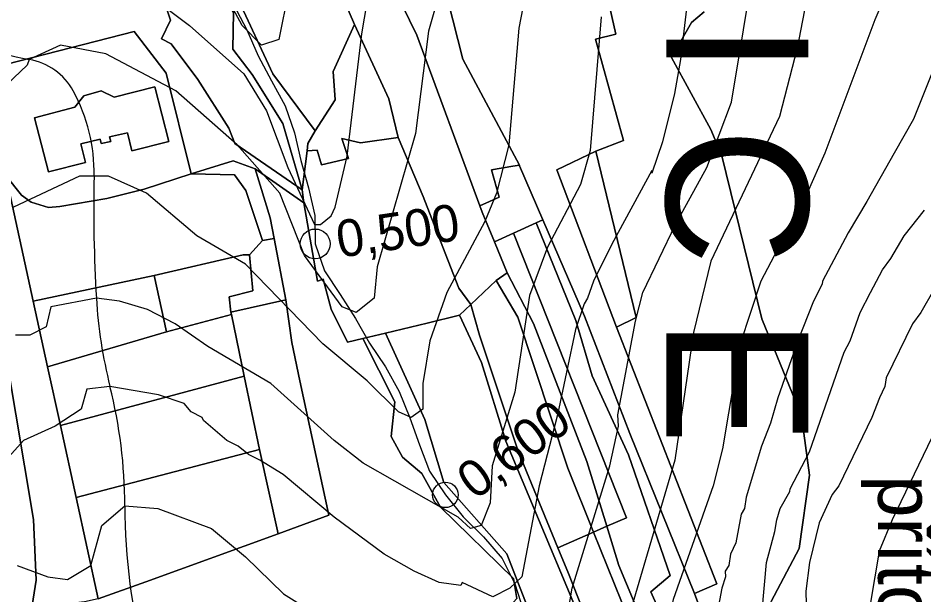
# Model space of a CAD drawing. Extents: x -510989 to -501240, y -1184665 to -1176098.
# Drawn here: x -504613.7 to -504294.9, y -1182645.4 to -1182442.4 of the extents above; entities that cross this region are included whole.
import ezdxf

# ---------------------------------------------------------------- set-up
doc = ezdxf.new("R2010")
doc.units = 0
for name, color, linetype in [('lesni_pozemek', 7, 'Continuous'), ('NAVRH_rozvodnice', 7, 'Continuous'), ('orna_puda', 7, 'Continuous'), ('ostatni_plocha_x_neplodna_puda', 7, 'Continuous'), ('ostatni_plocha_x_ostatni_komunikace', 7, 'Continuous'), ('ostatni_plocha_x_zelen', 7, 'Continuous'), ('ovocny_sad', 7, 'Continuous'), ('popis', 7, 'Continuous'), ('STAV_zaplavove_uzemi', 7, 'Continuous'), ('trasovani_toku', 7, 'Continuous'), ('trvaly_travni_porost', 7, 'Continuous'), ('vrstevnice_01', 7, 'Continuous'), ('vrstevnice_02', 7, 'Continuous'), ('zastavena_plocha_a_nadvori', 7, 'Continuous'), ('zastavena_plocha_a_nadvori_x_zboreniste', 7, 'Continuous')]:
    doc.layers.add(name, color=color, linetype=linetype)

msp = doc.modelspace()

# ---------------------------------------------------------------- linework, layer by layer
at = {"layer": 'lesni_pozemek'}
for points in [[(-504573.32, -1182382.22), (-504558.1, -1182379.69), (-504553.45, -1182392.38), (-504552.55, -1182416.88), (-504537.89, -1182440.46), (-504538.14, -1182453.37), (-504531.29, -1182462.26), (-504520.59, -1182479.51), (-504513.75, -1182502.9), (-504537.39, -1182486.53), (-504539.6, -1182481.14), (-504550.43, -1182464.05), (-504559.82, -1182451.48), (-504563.3, -1182449.67), (-504560.11, -1182443.21), (-504566.52, -1182423.89)], [(-504538.83, -1182545.87), (-504519.54, -1182541.5), (-504517.37, -1182556.52), (-504514.54, -1182570.03), (-504504.36, -1182617.36), (-504522.2, -1182623.85), (-504528.72, -1182594.2), (-504534.11, -1182568.42), (-504538.65, -1182546.72)], [(-504484.36, -1182553.26), (-504470.6, -1182583.61), (-504463.9, -1182605.8), (-504441.71, -1182630.91), (-504429.65, -1182661.94), (-504413.93, -1182685.1), (-504407.11, -1182696.55), (-504400.77, -1182701.43), (-504400.5, -1182702.56), (-504394.66, -1182707), (-504393.85, -1182708.89), (-504400.74, -1182709.57), (-504411.67, -1182710.63), (-504430.76, -1182693.84), (-504439.24, -1182680.04), (-504442.8, -1182651.66), (-504438.17, -1182646.67), (-504439.39, -1182639.55), (-504465.08, -1182614.54), (-504471.59, -1182602.62), (-504478.43, -1182596.87), (-504482.37, -1182589.69), (-504481.12, -1182577.4), (-504492.36, -1182555.2)]]:
    msp.add_lwpolyline(points, close=True, dxfattribs=at)
for points in [[(-504359.86, -1182686.91), (-504375.6, -1182644.92), (-504367.8, -1182641.43), (-504403.05, -1182551.15), (-504396.12, -1182547.79), (-504410.37, -1182489.19), (-504400.59, -1182485.45), (-504410.51, -1182449.89), (-504403.28, -1182448.04), (-504413.7, -1182402.29)], [(-504108.08, -1182644.43), (-504125.54, -1182629.68), (-504155.94, -1182673.32), (-504174.32, -1182695.83), (-504210.52, -1182722.69), (-504235.93, -1182738.25), (-504264.25, -1182747.48), (-504293.81, -1182752.72), (-504295.93, -1182748.47), (-504310.85, -1182719.26), (-504318.59, -1182708.58), (-504328.95, -1182695.62), (-504341.55, -1182683.01), (-504348.64, -1182647.73), (-504338.72, -1182629.02), (-504335.18, -1182603.23), (-504338, -1182582.37), (-504351.89, -1182548.22), (-504366.04, -1182490.92), (-504369.86, -1182481.57), (-504383.74, -1182456.35), (-504376.66, -1182443.95), (-504372.24, -1182440.22)], [(-504372.24, -1182440.22), (-504376.66, -1182443.95), (-504383.74, -1182456.35), (-504369.86, -1182481.57), (-504366.04, -1182490.92), (-504351.89, -1182548.22), (-504338, -1182582.37), (-504335.18, -1182603.23), (-504338.72, -1182629.02), (-504348.64, -1182647.73)], [(-504585.52, -1182646.79), (-504568.82, -1182640.74), (-504522.2, -1182623.85), (-504504.36, -1182617.36), (-504514.54, -1182570.03), (-504517.37, -1182556.52), (-504519.54, -1182541.5), (-504523.64, -1182519.97), (-504525.02, -1182512.73), (-504530.31, -1182495.45), (-504513.11, -1182507.41), (-504508.4, -1182534.97), (-504506.29, -1182534.26), (-504503.53, -1182544.89), (-504497.76, -1182556.43), (-504492.36, -1182555.2), (-504481.12, -1182577.4), (-504482.37, -1182589.69), (-504478.43, -1182596.87), (-504471.59, -1182602.62), (-504465.08, -1182614.54), (-504439.39, -1182639.55), (-504438.17, -1182646.67)]]:
    msp.add_lwpolyline(points, dxfattribs=at)
at = {"layer": 'NAVRH_rozvodnice'}
for centre, radius, start, end in [((-504594.88, -1182370.98), 87.31, 211.0417, 260.1547), ((-504613.56, -1182478.6), 21.92, 28.7793, 80.1547), ((-504646.57, -1182496.73), 59.58, 358.7802, 28.7793), ((-504051.83, -1182509.4), 535.29, 178.7802, 183.3848), ((-504419.29, -1182531.13), 167.19, 183.3848, 194.15), ((-504748.2, -1182614.05), 172.01, 0.0167, 14.15), ((-504365.5, -1182613.94), 210.69, 180.0167, 195.009)]:
    msp.add_arc(centre, radius, start, end, dxfattribs=at)
at = {"layer": 'orna_puda'}
for points in [[(-504483.5, -1182390.37), (-504480.27, -1182396.41), (-504466.11, -1182421.72), (-504457.14, -1182456.86), (-504437.28, -1182494.12), (-504439.58, -1182494.52), (-504447.11, -1182495.85), (-504444.41, -1182505.45), (-504451.18, -1182508.46), (-504473.39, -1182448.47), (-504499.12, -1182395.82)], [(-504499.12, -1182395.82), (-504473.39, -1182448.47), (-504451.18, -1182508.46), (-504450.34, -1182510.72), (-504446.06, -1182521.14), (-504441.56, -1182532.11), (-504445.47, -1182534.75), (-504454.38, -1182543.14), (-504458.53, -1182537.45), (-504464.19, -1182523.03), (-504471.2, -1182505.18), (-504479.91, -1182484.47), (-504483.21, -1182470.86), (-504495.28, -1182444.66), (-504504.85, -1182422.65), (-504513.49, -1182405.93), (-504515.06, -1182401.38)], [(-504437.28, -1182494.12), (-504437.22, -1182494.46), (-504429.03, -1182513.42), (-504431.39, -1182514.49), (-504439.4, -1182518.12), (-504446.06, -1182521.14), (-504450.34, -1182510.72), (-504451.18, -1182508.46), (-504444.41, -1182505.45), (-504447.11, -1182495.85), (-504439.58, -1182494.52)], [(-504439.4, -1182518.12), (-504399.61, -1182618.2), (-504406.52, -1182621.24), (-504413.56, -1182598.47), (-504432.25, -1182549.88), (-504441.56, -1182532.11), (-504446.06, -1182521.14)], [(-504608.41, -1182541.97), (-504565.86, -1182532.94), (-504561.51, -1182552.86), (-504603.34, -1182565.18)], [(-504454.38, -1182543.14), (-504445.47, -1182534.75), (-504437.84, -1182547.66), (-504420.18, -1182600.78), (-504411.14, -1182623.27), (-504423.71, -1182628.8), (-504437.74, -1182594.84), (-504451.31, -1182553.99)]]:
    msp.add_lwpolyline(points, close=True, dxfattribs=at)
at = {"layer": 'ostatni_plocha_x_neplodna_puda'}
for points in [[(-504553.45, -1182392.38), (-504542.28, -1182422.83), (-504524.05, -1182462.01), (-504509.12, -1182482.06), (-504511.71, -1182486.59), (-504512.02, -1182489.16), (-504513.75, -1182502.9), (-504520.59, -1182479.51), (-504531.29, -1182462.26), (-504538.14, -1182453.37), (-504537.89, -1182440.46), (-504552.55, -1182416.88)], [(-504410.37, -1182489.19), (-504396.12, -1182547.79), (-504403.05, -1182551.15), (-504424.1, -1182495.87)], [(-504530.31, -1182495.45), (-504525.02, -1182512.73), (-504523.64, -1182519.97), (-504527.67, -1182520.7), (-504533.54, -1182503.1), (-504537.52, -1182497.62), (-504552.76, -1182497.25), (-504538.05, -1182492.62)], [(-504527.67, -1182520.7), (-504523.64, -1182519.97), (-504519.54, -1182541.5), (-504538.83, -1182545.87), (-504539.45, -1182540.47), (-504531.16, -1182538.38), (-504532.25, -1182525.75)], [(-504458.37, -1182546.96), (-504454.38, -1182543.14), (-504451.31, -1182553.99), (-504437.74, -1182594.84), (-504423.71, -1182628.8), (-504419.99, -1182637.8), (-504405.05, -1182675.65), (-504389.13, -1182703.75), (-504394.66, -1182707), (-504400.5, -1182702.56), (-504400.77, -1182701.43), (-504407, -1182675), (-504442.08, -1182591.33), (-504450.57, -1182563.65)]]:
    msp.add_lwpolyline(points, close=True, dxfattribs=at)
msp.add_lwpolyline([(-504630.43, -1182488.04), (-504608.32, -1182618.85), (-504607.36, -1182640.23), (-504611.77, -1182667.61), (-504623.06, -1182646.35)], dxfattribs=at)
at = {"layer": 'ostatni_plocha_x_ostatni_komunikace'}
msp.add_lwpolyline([(-504618.04, -1182497.86), (-504608.41, -1182541.97), (-504603.34, -1182565.18), (-504598.85, -1182585.72), (-504593.32, -1182611.07), (-504585.52, -1182646.79), (-504590.37, -1182647.84), (-504593.41, -1182648.12), (-504597.52, -1182651.15), (-504599.57, -1182657.86), (-504609.45, -1182700.52), (-504608.44, -1182684.21), (-504609.38, -1182684.36), (-504611.77, -1182667.61), (-504607.36, -1182640.23), (-504608.32, -1182618.85), (-504630.43, -1182488.04)], dxfattribs=at)
at = {"layer": 'ostatni_plocha_x_zelen'}
msp.add_lwpolyline([(-504641.21, -1182396.51), (-504609.62, -1182388.24), (-504601.44, -1182386.88), (-504573.32, -1182382.22), (-504566.52, -1182423.89), (-504560.11, -1182443.21), (-504563.3, -1182449.67), (-504559.82, -1182451.48), (-504550.43, -1182464.05), (-504539.6, -1182481.14), (-504537.39, -1182486.53), (-504513.75, -1182502.9), (-504513.11, -1182507.41), (-504530.31, -1182495.45), (-504538.05, -1182492.62), (-504552.76, -1182497.25), (-504561.65, -1182461.8), (-504572.85, -1182447.14), (-504617.69, -1182458.63)], dxfattribs=at)
for points in [[(-504617.69, -1182458.63), (-504572.85, -1182447.14), (-504561.65, -1182461.8), (-504552.76, -1182497.25), (-504569.38, -1182502.62), (-504582.47, -1182505.92), (-504599.08, -1182508.75), (-504603.05, -1182509.04), (-504609.09, -1182507.24), (-504612.59, -1182504.69), (-504618.04, -1182497.86), (-504617.97, -1182490.12)], [(-504590.57, -1182469.73), (-504593.81, -1182473.82), (-504608.01, -1182477.47), (-504603.1, -1182496.55), (-504589.99, -1182493.23), (-504591.69, -1182486.63), (-504584.91, -1182485.05), (-504584.52, -1182486.59), (-504581.13, -1182485.8), (-504581.52, -1182484.26), (-504575.28, -1182482.81), (-504573.66, -1182489.09), (-504560.67, -1182485.81), (-504565.61, -1182466.57), (-504579.89, -1182470.24), (-504584.47, -1182468.06)]]:
    msp.add_lwpolyline(points, close=True, dxfattribs=at)
at = {"layer": 'ovocny_sad'}
msp.add_lwpolyline([(-504479.91, -1182484.47), (-504471.2, -1182505.18), (-504464.19, -1182523.03), (-504458.53, -1182537.45), (-504454.38, -1182543.14), (-504458.37, -1182546.96), (-504469.74, -1182549.81), (-504484.36, -1182553.26), (-504492.36, -1182555.2), (-504497.76, -1182556.43), (-504503.53, -1182544.89), (-504506.29, -1182534.26), (-504508.4, -1182534.97), (-504513.11, -1182507.41), (-504513.75, -1182502.9), (-504512.02, -1182489.16), (-504508.41, -1182488.9), (-504506.91, -1182494.1), (-504497.46, -1182491.83), (-504499.82, -1182484.84), (-504493.21, -1182486.26)], close=True, dxfattribs=at)
at = {"layer": 'STAV_zaplavove_uzemi'}
msp.add_spline([(-502250.32, -1184002.61), (-502355.07, -1183875.41), (-502442.37, -1183790.61), (-502477.29, -1183700.82), (-502532.16, -1183578.61), (-502567.08, -1183448.91), (-502626.05, -1183402.34), (-502705.41, -1183380.59), (-502814.2, -1183349.87), (-502882.03, -1183297.39), (-502931.95, -1183237.24), (-503042.02, -1183107.97), (-503139.64, -1183018.94), (-503222.14, -1182957.59), (-503308.56, -1182839.96), (-503316.24, -1182784.92), (-503330.32, -1182756.77), (-503348.24, -1182719.65), (-503334.16, -1182651.82), (-503323.92, -1182595.5), (-503313.68, -1182526.39), (-503294.1, -1182480.5), (-503251.86, -1182396.03), (-503229.34, -1182314.37), (-503216.1, -1182227.15), (-503242.43, -1182174.5), (-503271.86, -1182129.59), (-503287.34, -1182081.58), (-503343.88, -1182028.1), (-503361.79, -1182008.91), (-503396.35, -1181952.59), (-503442.43, -1181933.39), (-503497.46, -1181888.6), (-503525.62, -1181860.44), (-503528.18, -1181837.4), (-503548.66, -1181767.01), (-503558.9, -1181729.89), (-503576.82, -1181682.53), (-503578.1, -1181621.1), (-503567.86, -1181572.46), (-503552.5, -1181536.63), (-503538.04, -1181458.36), (-503518.33, -1181411.9), (-503509.88, -1181341.51), (-503497.21, -1181207.63), (-503499.77, -1181097.56), (-503498.02, -1181031.35), (-503510.82, -1180970.85), (-503549.22, -1180952.23), (-503571.32, -1180940.6), (-503605.07, -1180937.11), (-503651.61, -1180939.44), (-503671.39, -1180917.33), (-503679.53, -1180892.89), (-503713.27, -1180871.95), (-503727.24, -1180859.15), (-503734.22, -1180833.55), (-503728.4, -1180799.81), (-503741.2, -1180770.72), (-503722.82, -1180725.17), (-503721.54, -1180703.41), (-503731.78, -1180697.01), (-503767.61, -1180699.57), (-503790.65, -1180697.01), (-503817.53, -1180697.01), (-503861.04, -1180686.77), (-503889.2, -1180675.25), (-503900.72, -1180668.85), (-503953.2, -1180679.09), (-503997.99, -1180697.01), (-504063.27, -1180722.61), (-504109.34, -1180749.49), (-504142.62, -1180776.36), (-504177.18, -1180796.84), (-504211.73, -1180817.32), (-504414.98, -1180961.5), (-504472.7, -1180998.11), (-504544.51, -1181068.5), (-504600.82, -1181143.12), (-504621.94, -1181196.62), (-504641.65, -1181267.01), (-504660.25, -1181350.62), (-504634.7, -1181398.32), (-504617.66, -1181447.72), (-504600.62, -1181492.01), (-504587, -1181548.23), (-504592.11, -1181628.29), (-504569.96, -1181682.81), (-504568.26, -1181664.07), (-504554.63, -1181621.48), (-504547.82, -1181597.63)], degree=3, dxfattribs=at)
at = {"layer": 'trasovani_toku'}
for p, q in [((-504537.88, -1182437.7), (-504533.19, -1182446.53)), ((-504533.19, -1182446.53), (-504529.18, -1182455.69)), ((-504529.18, -1182455.69), (-504524.53, -1182464.55)), ((-504524.53, -1182464.55), (-504519.73, -1182473.32)), ((-504519.73, -1182473.32), (-504516.41, -1182482.75)), ((-504516.41, -1182482.75), (-504514.18, -1182492.5)), ((-504514.18, -1182492.5), (-504511.55, -1182502.15)), ((-504511.55, -1182502.15), (-504509.31, -1182511.89)), ((-504509.31, -1182511.89), (-504509.16, -1182521.89)), ((-504509.16, -1182521.89), (-504505.88, -1182531.34)), ((-504505.88, -1182531.34), (-504500.41, -1182539.71)), ((-504500.41, -1182539.71), (-504494.91, -1182548.07)), ((-504494.91, -1182548.07), (-504490.02, -1182556.79)), ((-504490.02, -1182556.79), (-504484.46, -1182565.1)), ((-504484.46, -1182565.1), (-504479.64, -1182573.86)), ((-504479.64, -1182573.86), (-504475.79, -1182583.09)), ((-504475.79, -1182583.09), (-504472.49, -1182592.53)), ((-504472.49, -1182592.53), (-504468.87, -1182601.85)), ((-504468.87, -1182601.85), (-504463.32, -1182610.17)), ((-504463.32, -1182610.17), (-504457.01, -1182617.93)), ((-504457.01, -1182617.93), (-504449.92, -1182624.98)), ((-504449.92, -1182624.98), (-504443.39, -1182632.55)), ((-504443.39, -1182632.55), (-504438.89, -1182641.48)), ((-504438.89, -1182641.48), (-504435.82, -1182651))]:
    msp.add_line(p, q, dxfattribs=at)
for centre, radius in [((-504509.16, -1182521.89), 5.25), ((-504463.32, -1182610.17), 4.5)]:
    msp.add_circle(centre, radius, dxfattribs=at)
at = {"layer": 'trvaly_travni_porost'}
for points in [[(-504558.49, -1182377.46), (-504525.84, -1182370.06), (-504522.29, -1182380.38), (-504538.72, -1182385.21), (-504537.23, -1182390.75), (-504520.42, -1182385.81), (-504515.06, -1182401.38), (-504513.49, -1182405.93), (-504504.85, -1182422.65), (-504495.28, -1182444.66), (-504502.78, -1182461.17), (-504502.08, -1182471.19), (-504509.12, -1182482.06), (-504524.05, -1182462.01), (-504542.28, -1182422.83), (-504553.45, -1182392.38), (-504558.1, -1182379.69)], [(-504466.11, -1182421.72), (-504413.7, -1182402.29), (-504403.28, -1182448.04), (-504410.51, -1182449.89), (-504400.59, -1182485.45), (-504410.37, -1182489.19), (-504424.1, -1182495.87), (-504403.05, -1182551.15), (-504367.8, -1182641.43), (-504375.6, -1182644.92), (-504398.36, -1182588.59), (-504414.39, -1182547.28), (-504429.03, -1182513.42), (-504437.22, -1182494.46), (-504437.28, -1182494.12), (-504457.14, -1182456.86)], [(-504537.52, -1182497.62), (-504533.54, -1182503.1), (-504527.67, -1182520.7), (-504532.25, -1182525.75), (-504534.46, -1182525.75), (-504565.86, -1182532.94), (-504608.41, -1182541.97), (-504618.04, -1182497.86), (-504612.59, -1182504.69), (-504609.09, -1182507.24), (-504603.05, -1182509.04), (-504599.08, -1182508.75), (-504582.47, -1182505.92), (-504569.38, -1182502.62), (-504552.76, -1182497.25)], [(-504431.39, -1182514.49), (-504417.38, -1182548.88), (-504411.65, -1182568.34), (-504398.82, -1182596.13), (-504384.22, -1182638.5), (-504390.96, -1182644.3), (-504382.71, -1182662.94), (-504389.35, -1182665.82), (-504402.24, -1182635.07), (-504406.52, -1182621.24), (-504399.61, -1182618.2), (-504439.4, -1182518.12)], [(-504429.03, -1182513.42), (-504414.39, -1182547.28), (-504398.36, -1182588.59), (-504375.6, -1182644.92), (-504359.86, -1182686.91), (-504355.71, -1182700.13), (-504353.45, -1182703.22), (-504351.37, -1182717.96), (-504358.45, -1182706.15), (-504359.99, -1182703.4), (-504382.71, -1182662.94), (-504390.96, -1182644.3), (-504384.22, -1182638.5), (-504398.82, -1182596.13), (-504411.65, -1182568.34), (-504417.38, -1182548.88), (-504431.39, -1182514.49)], [(-504534.46, -1182525.75), (-504532.25, -1182525.75), (-504531.16, -1182538.38), (-504539.45, -1182540.47), (-504538.83, -1182545.87), (-504538.65, -1182546.72), (-504561.51, -1182552.86), (-504565.86, -1182532.94)], [(-504445.47, -1182534.75), (-504441.56, -1182532.11), (-504432.25, -1182549.88), (-504413.56, -1182598.47), (-504406.52, -1182621.24), (-504411.14, -1182623.27), (-504420.18, -1182600.78), (-504437.84, -1182547.66)], [(-504561.51, -1182552.86), (-504538.65, -1182546.72), (-504534.11, -1182568.42), (-504598.85, -1182585.72), (-504603.34, -1182565.18)], [(-504469.74, -1182549.81), (-504458.37, -1182546.96), (-504450.57, -1182563.65), (-504442.08, -1182591.33), (-504407, -1182675), (-504400.77, -1182701.43), (-504407.11, -1182696.55), (-504413.93, -1182685.1), (-504429.65, -1182661.94), (-504441.71, -1182630.91), (-504463.9, -1182605.8), (-504470.6, -1182583.61), (-504484.36, -1182553.26)], [(-504598.85, -1182585.72), (-504534.11, -1182568.42), (-504528.72, -1182594.2), (-504593.32, -1182611.07)], [(-504593.32, -1182611.07), (-504528.72, -1182594.2), (-504522.2, -1182623.85), (-504568.82, -1182640.74), (-504585.52, -1182646.79)], [(-504411.14, -1182623.27), (-504398.86, -1182653.8), (-504387.81, -1182678.08), (-504372.88, -1182707.9), (-504379.11, -1182711.25), (-504389.13, -1182703.75), (-504405.05, -1182675.65), (-504419.99, -1182637.8), (-504423.71, -1182628.8)], [(-504406.52, -1182621.24), (-504402.24, -1182635.07), (-504389.35, -1182665.82), (-504381.13, -1182684.09), (-504368.55, -1182705.56), (-504372.88, -1182707.9), (-504387.81, -1182678.08), (-504398.86, -1182653.8), (-504411.14, -1182623.27)]]:
    msp.add_lwpolyline(points, close=True, dxfattribs=at)
at = {"layer": 'vrstevnice_01'}
for points in [[(-504096.41, -1182170), (-504105.69, -1182189), (-504111.59, -1182204), (-504123.81, -1182247), (-504144.09, -1182291), (-504168.41, -1182368), (-504175.09, -1182382), (-504182.91, -1182393), (-504203.41, -1182395), (-504209.31, -1182394), (-504226.41, -1182386), (-504243.41, -1182376), (-504260.81, -1182369), (-504283.19, -1182367), (-504300.31, -1182372), (-504310.59, -1182379), (-504317.81, -1182388), (-504325.5, -1182400), (-504332.5, -1182417), (-504339.5, -1182453), (-504345.69, -1182477)], [(-504579.91, -1182425), (-504553.41, -1182445), (-504534.31, -1182462), (-504526.31, -1182475), (-504518.81, -1182495), (-504509.41, -1182515), (-504507.31, -1182515), (-504503.5, -1182512), (-504502.09, -1182509), (-504497.91, -1182491), (-504492.69, -1182448), (-504490, -1182432)], [(-504377.5, -1182431), (-504380.59, -1182457), (-504382.69, -1182469), (-504386.91, -1182486), (-504390.69, -1182497), (-504390.59, -1182496), (-504404.69, -1182522), (-504411.19, -1182535), (-504413.31, -1182541), (-504414.41, -1182543), (-504417.5, -1182552), (-504423.81, -1182582), (-504430.31, -1182607), (-504436.41, -1182639), (-504440.69, -1182643), (-504446.59, -1182646), (-504457.41, -1182641), (-504457.91, -1182642), (-504465.5, -1182641), (-504474.31, -1182637), (-504484.91, -1182631), (-504502.5, -1182618), (-504520.41, -1182603), (-504528.69, -1182598), (-504532.59, -1182596), (-504536.31, -1182593), (-504540.31, -1182591), (-504548.5, -1182584), (-504549, -1182583), (-504552.81, -1182581), (-504555.31, -1182578), (-504564.31, -1182575), (-504581.41, -1182572)], [(-504435.31, -1182435), (-504437.5, -1182446), (-504441, -1182487), (-504445.31, -1182504), (-504449.41, -1182514), (-504462.81, -1182539), (-504468.81, -1182556), (-504471.31, -1182571), (-504471.31, -1182580), (-504475.41, -1182583), (-504479.81, -1182581), (-504490.91, -1182570), (-504506.41, -1182557), (-504533.69, -1182529), (-504550.81, -1182519), (-504568.5, -1182504), (-504581.91, -1182498), (-504592.09, -1182498), (-504615.31, -1182509)], [(-504291.69, -1182461), (-504298.5, -1182478), (-504305.31, -1182490), (-504315, -1182507), (-504321.5, -1182518), (-504330.59, -1182535), (-504330.69, -1182536), (-504333.69, -1182542), (-504339.19, -1182556), (-504346.31, -1182576), (-504348.91, -1182585), (-504352.09, -1182593), (-504357.41, -1182611), (-504358, -1182615), (-504359.19, -1182617), (-504361.09, -1182627), (-504363, -1182631), (-504363.59, -1182635), (-504364.81, -1182637), (-504364.69, -1182639), (-504366, -1182643), (-504367.91, -1182653)], [(-504345.69, -1182477), (-504369.91, -1182528), (-504376, -1182553), (-504382.5, -1182598), (-504400.5, -1182659), (-504405.19, -1182683), (-504405.59, -1182707), (-504410.41, -1182714), (-504414.19, -1182716), (-504423.69, -1182713), (-504437.09, -1182712), (-504466.59, -1182704), (-504534.31, -1182674), (-504547.41, -1182670), (-504560.81, -1182668), (-504577.19, -1182669), (-504590.09, -1182680), (-504599.5, -1182679), (-504610.59, -1182684), (-504631.09, -1182709)], [(-504291.31, -1182538), (-504296, -1182546), (-504298.91, -1182550), (-504308.09, -1182569), (-504308.59, -1182572), (-504310.5, -1182576), (-504313.19, -1182583), (-504324.81, -1182607), (-504327.19, -1182610), (-504331.69, -1182620), (-504335.09, -1182634), (-504336.41, -1182644), (-504335.5, -1182680)], [(-504581.41, -1182572), (-504589.59, -1182573), (-504591.59, -1182580), (-504600.69, -1182586), (-504611.81, -1182591), (-504618.09, -1182598)]]:
    msp.add_lwpolyline(points, dxfattribs=at)
at = {"layer": 'vrstevnice_02'}
for points in [[(-504297.59, -1182409), (-504312.19, -1182443), (-504329.69, -1182490), (-504336, -1182504), (-504352.31, -1182535), (-504359.59, -1182557), (-504365.81, -1182594), (-504369, -1182607), (-504383.09, -1182647), (-504389.81, -1182676), (-504394.31, -1182709), (-504399.41, -1182725), (-504403.81, -1182730), (-504407.19, -1182737), (-504411.81, -1182741), (-504415.59, -1182741), (-504428.59, -1182736), (-504442.69, -1182735), (-504468.5, -1182729), (-504526.31, -1182706), (-504552.91, -1182702), (-504572, -1182712), (-504615, -1182757)], [(-504518.5, -1182433), (-504521.91, -1182450), (-504528, -1182452), (-504534.91, -1182445), (-504546.69, -1182423)], [(-504420.91, -1182656), (-504418.69, -1182643), (-504405.41, -1182600), (-504402.41, -1182586), (-504402.59, -1182582), (-504396.41, -1182549), (-504393.81, -1182539), (-504382.31, -1182515), (-504371.31, -1182495), (-504362.59, -1182472), (-504354.19, -1182421)], [(-504464.5, -1182430), (-504469.31, -1182447), (-504473.81, -1182483), (-504487.31, -1182530), (-504488.41, -1182541), (-504494.69, -1182546), (-504499.69, -1182544), (-504512.91, -1182526), (-504521.59, -1182504), (-504536.59, -1182487), (-504558.19, -1182468), (-504582.81, -1182455), (-504598.81, -1182452), (-504609.81, -1182457), (-504610.5, -1182459), (-504620, -1182468)], [(-504408.5, -1182442), (-504412.41, -1182489), (-504415.81, -1182501), (-504427.41, -1182523), (-504433.69, -1182540), (-504438.91, -1182574), (-504446.91, -1182600), (-504447.59, -1182613), (-504450.69, -1182621), (-504454.5, -1182622), (-504458.81, -1182618), (-504492.31, -1182599), (-504502.5, -1182591), (-504524.81, -1182571), (-504546.91, -1182558), (-504558.5, -1182550), (-504568.19, -1182545), (-504578.09, -1182542), (-504586.19, -1182541), (-504602.19, -1182544), (-504603.81, -1182551), (-504609.59, -1182554), (-504614.69, -1182554)], [(-504121.31, -1182463), (-504139.91, -1182478), (-504152.81, -1182485), (-504162.31, -1182489), (-504187, -1182492), (-504211.5, -1182491), (-504223.5, -1182493), (-504237.41, -1182501), (-504256.09, -1182533), (-504278.09, -1182561), (-504306, -1182619), (-504310.59, -1182630), (-504313.69, -1182648), (-504311.91, -1182665), (-504313.5, -1182684), (-504333.19, -1182741), (-504335.69, -1182764)], [(-504351.81, -1182651), (-504350.31, -1182634), (-504347.31, -1182623), (-504346.69, -1182619), (-504345.41, -1182615), (-504342.09, -1182609), (-504341.91, -1182608), (-504335.09, -1182595), (-504322.91, -1182560), (-504320.81, -1182556), (-504317.31, -1182546), (-504313.69, -1182539), (-504309.41, -1182531), (-504306.5, -1182527), (-504301.81, -1182519), (-504294.69, -1182510)], [(-504614.09, -1182635), (-504603.31, -1182639), (-504596.41, -1182640), (-504588.19, -1182635), (-504584.31, -1182621), (-504576.19, -1182614), (-504564.59, -1182615), (-504545.69, -1182622), (-504533.69, -1182632), (-504520.31, -1182645), (-504488.31, -1182665)]]:
    msp.add_lwpolyline(points, dxfattribs=at)
at = {"layer": 'zastavena_plocha_a_nadvori'}
msp.add_lwpolyline([(-504495.28, -1182444.66), (-504483.21, -1182470.86), (-504479.91, -1182484.47), (-504493.21, -1182486.26), (-504499.82, -1182484.84), (-504497.46, -1182491.83), (-504506.91, -1182494.1), (-504508.41, -1182488.9), (-504512.02, -1182489.16), (-504511.71, -1182486.59), (-504509.12, -1182482.06), (-504502.08, -1182471.19), (-504502.78, -1182461.17)], close=True, dxfattribs=at)
at = {"layer": 'zastavena_plocha_a_nadvori_x_zboreniste'}
msp.add_lwpolyline([(-504590.57, -1182469.73), (-504584.47, -1182468.06), (-504579.89, -1182470.24), (-504565.61, -1182466.57), (-504560.67, -1182485.81), (-504573.66, -1182489.09), (-504575.28, -1182482.81), (-504581.52, -1182484.26), (-504581.13, -1182485.8), (-504584.52, -1182486.59), (-504584.91, -1182485.05), (-504591.69, -1182486.63), (-504589.99, -1182493.23), (-504603.1, -1182496.55), (-504608.01, -1182477.47), (-504593.81, -1182473.82)], close=True, dxfattribs=at)

# ---------------------------------------------------------------- texts
at = {"layer": 'NAVRH_rozvodnice'}
msp.add_text('přítok "E"', height=20, rotation=270, dxfattribs=at).set_placement((-504310.99, -1182603.25))
at = {"layer": 'popis'}
msp.add_text('D I V N I C E', height=50, rotation=270, dxfattribs=at).set_placement((-504385.57, -1182209.82))
at = {"layer": 'trasovani_toku'}
for s, rotation, p in [('0,500', 8.4069, (-504500.65, -1182526.79)), ('0,600', 36.6329, (-504452.91, -1182612.25))]:
    msp.add_text(s, height=13, rotation=rotation, dxfattribs=at).set_placement(p)

doc.saveas('drawing.dxf')
